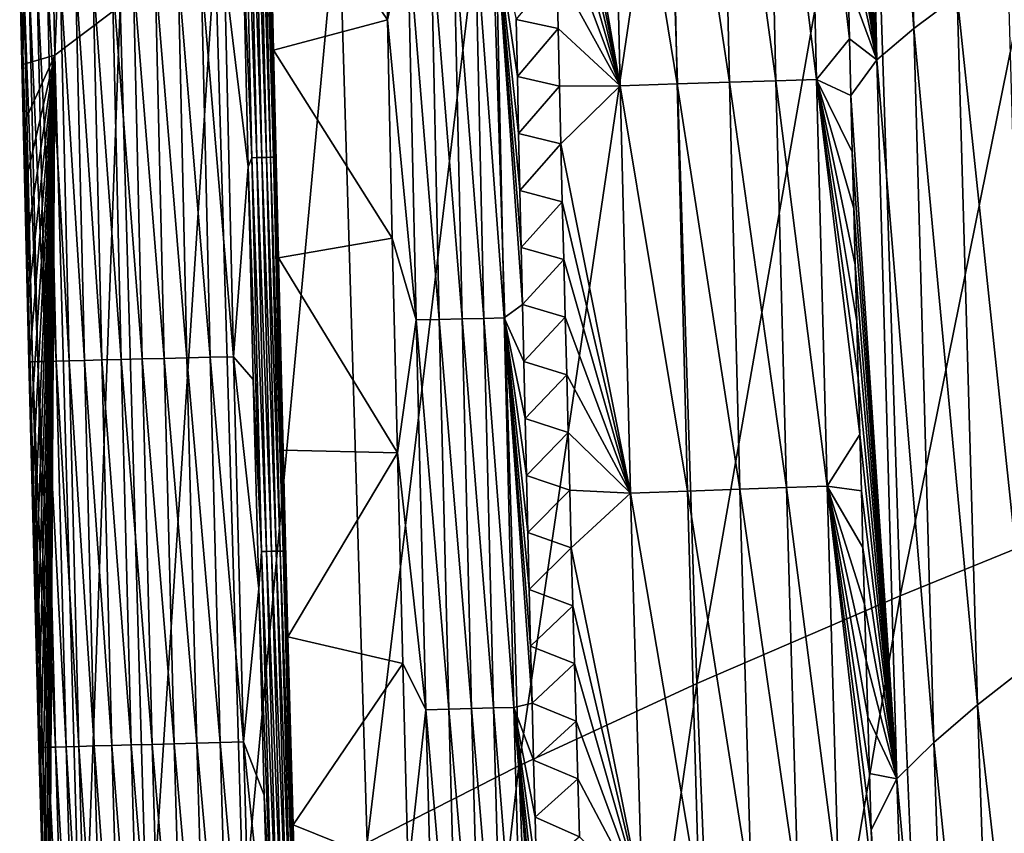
# Model space of a CAD drawing. Header units: millimetres. Extents: x -300 to 300, y -500 to 500.
# Tile 360 of 656: x -299 to -279, y -100 to -84. Entities that reach past the tile are written whole.
import ezdxf

# ---------------------------------------------------------------- set-up
doc = ezdxf.new("R2010")
doc.units = ezdxf.units.MM
doc.header["$LTSCALE"] = 81.481481
for name, color, linetype in [('20', 7, 'CONTINUOUS'), ('22', 7, 'CONTINUOUS'), ('24', 7, 'CONTINUOUS'), ('25', 7, 'CONTINUOUS'), ('28', 7, 'CONTINUOUS'), ('29', 7, 'CONTINUOUS'), ('31', 7, 'CONTINUOUS'), ('33', 7, 'CONTINUOUS')]:
    doc.layers.add(name, color=color, linetype=linetype)

msp = doc.modelspace()

# ---------------------------------------------------------------- linework, layer by layer
at = {"layer": '20', "color": 7, "linetype": 'CONTINUOUS'}
for points in [[(-298.33, -84.278, 9.578), (-297.456, -63.368, 14.19), (-298.74, -64.13, 9.566), (-298.33, -84.278, 9.578)], [(-297.036, -83.294, 14.208), (-297.456, -63.368, 14.19), (-298.33, -84.278, 9.578), (-297.036, -83.294, 14.208)], [(-298.965, -84.458, 5.5), (-298.74, -64.13, 9.566), (-298.992, -83.297, 5.499), (-298.965, -84.458, 5.5)], [(-298.33, -84.278, 9.578), (-298.74, -64.13, 9.566), (-298.965, -84.458, 5.5), (-298.33, -84.278, 9.578)], [(-281.563, -95.003, 34.304), (-277.623, -75.527, 37.676), (-282.148, -77.033, 34.253), (-281.563, -95.003, 34.304)], [(-277.037, -93.16, 37.73), (-277.623, -75.527, 37.676), (-281.563, -95.003, 34.304), (-277.037, -93.16, 37.73)], [(-285.6, -96.744, 30.689), (-282.148, -77.033, 34.253), (-286.183, -78.457, 30.642), (-285.6, -96.744, 30.689)], [(-281.563, -95.003, 34.304), (-282.148, -77.033, 34.253), (-285.6, -96.744, 30.689), (-281.563, -95.003, 34.304)], [(-289.13, -98.381, 26.879), (-286.183, -78.457, 30.642), (-289.709, -79.798, 26.837), (-289.13, -98.381, 26.879)], [(-285.6, -96.744, 30.689), (-286.183, -78.457, 30.642), (-289.13, -98.381, 26.879), (-285.6, -96.744, 30.689)], [(-292.134, -99.91, 22.869), (-289.709, -79.798, 26.837), (-292.706, -81.052, 22.833), (-292.134, -99.91, 22.869)], [(-289.13, -98.381, 26.879), (-289.709, -79.798, 26.837), (-292.134, -99.91, 22.869), (-289.13, -98.381, 26.879)], [(-294.591, -101.329, 18.655), (-292.706, -81.052, 22.833), (-295.154, -82.218, 18.625), (-294.591, -101.329, 18.655)], [(-292.134, -99.91, 22.869), (-292.706, -81.052, 22.833), (-294.591, -101.329, 18.655), (-292.134, -99.91, 22.869)], [(-296.484, -102.636, 14.231), (-295.154, -82.218, 18.625), (-297.036, -83.294, 14.208), (-296.484, -102.636, 14.231)], [(-294.591, -101.329, 18.655), (-295.154, -82.218, 18.625), (-296.484, -102.636, 14.231), (-294.591, -101.329, 18.655)], [(-297.793, -103.827, 9.593), (-297.036, -83.294, 14.208), (-298.33, -84.278, 9.578), (-297.793, -103.827, 9.593)], [(-296.484, -102.636, 14.231), (-297.036, -83.294, 14.208), (-297.793, -103.827, 9.593), (-296.484, -102.636, 14.231)], [(-298.939, -85.619, 5.502), (-298.33, -84.278, 9.578), (-298.965, -84.458, 5.5), (-298.939, -85.619, 5.502)], [(-298.911, -86.78, 5.504), (-298.33, -84.278, 9.578), (-298.939, -85.619, 5.502), (-298.911, -86.78, 5.504)], [(-298.884, -87.942, 5.505), (-298.33, -84.278, 9.578), (-298.911, -86.78, 5.504), (-298.884, -87.942, 5.505)], [(-298.855, -89.103, 5.507), (-298.33, -84.278, 9.578), (-298.884, -87.942, 5.505), (-298.855, -89.103, 5.507)], [(-298.827, -90.265, 5.509), (-298.33, -84.278, 9.578), (-298.855, -89.103, 5.507), (-298.827, -90.265, 5.509)], [(-298.798, -91.427, 5.511), (-298.33, -84.278, 9.578), (-298.827, -90.265, 5.509), (-298.798, -91.427, 5.511)], [(-298.768, -92.589, 5.512), (-298.33, -84.278, 9.578), (-298.798, -91.427, 5.511), (-298.768, -92.589, 5.512)], [(-298.738, -93.752, 5.514), (-298.33, -84.278, 9.578), (-298.768, -92.589, 5.512), (-298.738, -93.752, 5.514)], [(-298.707, -94.914, 5.516), (-298.33, -84.278, 9.578), (-298.738, -93.752, 5.514), (-298.707, -94.914, 5.516)], [(-298.676, -96.077, 5.518), (-298.33, -84.278, 9.578), (-298.707, -94.914, 5.516), (-298.676, -96.077, 5.518)], [(-298.644, -97.24, 5.52), (-298.33, -84.278, 9.578), (-298.676, -96.077, 5.518), (-298.644, -97.24, 5.52)], [(-298.612, -98.403, 5.522), (-298.33, -84.278, 9.578), (-298.644, -97.24, 5.52), (-298.612, -98.403, 5.522)], [(-298.579, -99.566, 5.524), (-298.33, -84.278, 9.578), (-298.612, -98.403, 5.522), (-298.579, -99.566, 5.524)], [(-298.546, -100.729, 5.526), (-298.33, -84.278, 9.578), (-298.579, -99.566, 5.524), (-298.546, -100.729, 5.526)], [(-298.513, -101.893, 5.528), (-298.33, -84.278, 9.578), (-298.546, -100.729, 5.526), (-298.513, -101.893, 5.528)], [(-298.478, -103.057, 5.53), (-298.33, -84.278, 9.578), (-298.513, -101.893, 5.528), (-298.478, -103.057, 5.53)], [(-298.443, -104.221, 5.532), (-298.33, -84.278, 9.578), (-298.478, -103.057, 5.53), (-298.443, -104.221, 5.532)], [(-297.793, -103.827, 9.593), (-298.33, -84.278, 9.578), (-298.443, -104.221, 5.532), (-297.793, -103.827, 9.593)], [(-280.837, -112.47, 34.366), (-277.037, -93.16, 37.73), (-281.563, -95.003, 34.304), (-280.837, -112.47, 34.366)], [(-276.312, -110.305, 37.795), (-277.037, -93.16, 37.73), (-280.837, -112.47, 34.366), (-276.312, -110.305, 37.795)], [(-284.876, -114.513, 30.746), (-281.563, -95.003, 34.304), (-285.6, -96.744, 30.689), (-284.876, -114.513, 30.746)], [(-280.837, -112.47, 34.366), (-281.563, -95.003, 34.304), (-284.876, -114.513, 30.746), (-280.837, -112.47, 34.366)], [(-288.412, -116.431, 26.93), (-285.6, -96.744, 30.689), (-289.13, -98.381, 26.879), (-288.412, -116.431, 26.93)], [(-284.876, -114.513, 30.746), (-285.6, -96.744, 30.689), (-288.412, -116.431, 26.93), (-284.876, -114.513, 30.746)], [(-291.423, -118.22, 22.914), (-289.13, -98.381, 26.879), (-292.134, -99.91, 22.869), (-291.423, -118.22, 22.914)], [(-288.412, -116.431, 26.93), (-289.13, -98.381, 26.879), (-291.423, -118.22, 22.914), (-288.412, -116.431, 26.93)]]:
    msp.add_3dface(points, dxfattribs=at)
at = {"layer": '22', "color": 7, "linetype": 'CONTINUOUS'}
for points in [[(-281.296, -83.744, 12.657), (-282.353, -69.77, 11.229), (-281.623, -69.25, 12.669), (-281.296, -83.744, 12.657)], [(-281.296, -83.744, 12.657), (-281.623, -69.25, 12.669), (-280.435, -83.097, 14.109), (-281.296, -83.744, 12.657)], [(-282.353, -69.77, 11.229), (-282.028, -84.365, 11.211), (-282.868, -70.48, 10.016), (-282.353, -69.77, 11.229)], [(-282.028, -84.365, 11.211), (-282.353, -69.77, 11.229), (-281.296, -83.744, 12.657), (-282.028, -84.365, 11.211)], [(-282.868, -70.48, 10.016), (-282.028, -84.365, 11.211), (-282.845, -71.603, 10.015), (-282.868, -70.48, 10.016)], [(-282.845, -71.603, 10.015), (-282.028, -84.365, 11.211), (-282.822, -72.726, 10.014), (-282.845, -71.603, 10.015)], [(-282.822, -72.726, 10.014), (-282.028, -84.365, 11.211), (-282.799, -73.849, 10.013), (-282.822, -72.726, 10.014)], [(-282.799, -73.849, 10.013), (-282.028, -84.365, 11.211), (-282.775, -74.972, 10.012), (-282.799, -73.849, 10.013)], [(-282.775, -74.972, 10.012), (-282.028, -84.365, 11.211), (-282.751, -76.094, 10.011), (-282.775, -74.972, 10.012)], [(-282.751, -76.094, 10.011), (-282.028, -84.365, 11.211), (-282.726, -77.217, 10.01), (-282.751, -76.094, 10.011)], [(-282.726, -77.217, 10.01), (-282.028, -84.365, 11.211), (-282.701, -78.34, 10.009), (-282.726, -77.217, 10.01)], [(-282.701, -78.34, 10.009), (-282.028, -84.365, 11.211), (-282.676, -79.462, 10.008), (-282.701, -78.34, 10.009)], [(-282.676, -79.462, 10.008), (-282.028, -84.365, 11.211), (-282.65, -80.585, 10.007), (-282.676, -79.462, 10.008)], [(-282.65, -80.585, 10.007), (-282.028, -84.365, 11.211), (-282.623, -81.707, 10.005), (-282.65, -80.585, 10.007)], [(-282.623, -81.707, 10.005), (-282.028, -84.365, 11.211), (-282.596, -82.829, 10.004), (-282.623, -81.707, 10.005)], [(-279.032, -96.39, 15.568), (-280.435, -83.097, 14.109), (-279.437, -82.424, 15.569), (-279.032, -96.39, 15.568)], [(-282.596, -82.829, 10.004), (-282.028, -84.365, 11.211), (-282.569, -83.951, 10.003), (-282.596, -82.829, 10.004)], [(-280.033, -97.168, 14.101), (-281.296, -83.744, 12.657), (-280.435, -83.097, 14.109), (-280.033, -97.168, 14.101)], [(-280.033, -97.168, 14.101), (-280.435, -83.097, 14.109), (-279.032, -96.39, 15.568), (-280.033, -97.168, 14.101)], [(-280.897, -97.917, 12.642), (-282.028, -84.365, 11.211), (-281.296, -83.744, 12.657), (-280.897, -97.917, 12.642)], [(-280.897, -97.917, 12.642), (-281.296, -83.744, 12.657), (-280.033, -97.168, 14.101), (-280.897, -97.917, 12.642)], [(-282.569, -83.951, 10.003), (-282.028, -84.365, 11.211), (-282.541, -85.073, 10.002), (-282.569, -83.951, 10.003)], [(-282.028, -84.365, 11.211), (-281.633, -98.635, 11.188), (-282.541, -85.073, 10.002), (-282.028, -84.365, 11.211)], [(-281.633, -98.635, 11.188), (-282.028, -84.365, 11.211), (-280.897, -97.917, 12.642), (-281.633, -98.635, 11.188)], [(-282.541, -85.073, 10.002), (-281.633, -98.635, 11.188), (-282.513, -86.195, 10), (-282.541, -85.073, 10.002)], [(-282.513, -86.195, 10), (-281.633, -98.635, 11.188), (-282.484, -87.317, 9.999), (-282.513, -86.195, 10)], [(-282.484, -87.317, 9.999), (-281.633, -98.635, 11.188), (-282.455, -88.439, 9.998), (-282.484, -87.317, 9.999)], [(-282.455, -88.439, 9.998), (-281.633, -98.635, 11.188), (-282.425, -89.561, 9.996), (-282.455, -88.439, 9.998)], [(-282.425, -89.561, 9.996), (-281.633, -98.635, 11.188), (-282.395, -90.682, 9.995), (-282.425, -89.561, 9.996)], [(-282.395, -90.682, 9.995), (-281.633, -98.635, 11.188), (-282.365, -91.804, 9.994), (-282.395, -90.682, 9.995)], [(-282.365, -91.804, 9.994), (-281.633, -98.635, 11.188), (-282.334, -92.925, 9.992), (-282.365, -91.804, 9.994)], [(-282.334, -92.925, 9.992), (-281.633, -98.635, 11.188), (-282.302, -94.047, 9.991), (-282.334, -92.925, 9.992)], [(-282.302, -94.047, 9.991), (-281.633, -98.635, 11.188), (-282.27, -95.168, 9.989), (-282.302, -94.047, 9.991)], [(-282.27, -95.168, 9.989), (-281.633, -98.635, 11.188), (-282.237, -96.289, 9.988), (-282.27, -95.168, 9.989)], [(-282.237, -96.289, 9.988), (-281.633, -98.635, 11.188), (-282.204, -97.41, 9.987), (-282.237, -96.289, 9.988)], [(-278.554, -110.047, 15.567), (-280.033, -97.168, 14.101), (-279.032, -96.39, 15.568), (-278.554, -110.047, 15.567)], [(-279.559, -110.927, 14.092), (-280.897, -97.917, 12.642), (-280.033, -97.168, 14.101), (-279.559, -110.927, 14.092)], [(-279.559, -110.927, 14.092), (-280.033, -97.168, 14.101), (-278.554, -110.047, 15.567), (-279.559, -110.927, 14.092)], [(-282.204, -97.41, 9.987), (-281.633, -98.635, 11.188), (-282.171, -98.531, 9.985), (-282.204, -97.41, 9.987)], [(-280.426, -111.773, 12.625), (-281.633, -98.635, 11.188), (-280.897, -97.917, 12.642), (-280.426, -111.773, 12.625)], [(-280.426, -111.773, 12.625), (-280.897, -97.917, 12.642), (-279.559, -110.927, 14.092), (-280.426, -111.773, 12.625)], [(-282.171, -98.531, 9.985), (-281.633, -98.635, 11.188), (-282.137, -99.652, 9.984), (-282.171, -98.531, 9.985)], [(-281.633, -98.635, 11.188), (-281.165, -112.583, 11.163), (-282.137, -99.652, 9.984), (-281.633, -98.635, 11.188)], [(-281.165, -112.583, 11.163), (-281.633, -98.635, 11.188), (-280.426, -111.773, 12.625), (-281.165, -112.583, 11.163)], [(-282.137, -99.652, 9.984), (-281.165, -112.583, 11.163), (-282.102, -100.773, 9.982), (-282.137, -99.652, 9.984)]]:
    msp.add_3dface(points, dxfattribs=at)
at = {"layer": '24', "color": 7, "linetype": 'CONTINUOUS'}
for points in [[(-288.376, -82.603, 2.107), (-288.349, -83.748, 2.108), (-289.182, -83.567, 1.421), (-288.376, -82.603, 2.107)], [(-289.182, -83.567, 1.421), (-288.349, -83.748, 2.108), (-289.158, -84.698, 1.421), (-289.182, -83.567, 1.421)], [(-288.349, -83.748, 2.108), (-288.322, -84.893, 2.11), (-289.158, -84.698, 1.421), (-288.349, -83.748, 2.108)], [(-289.158, -84.698, 1.421), (-288.322, -84.893, 2.11), (-289.133, -85.83, 1.42), (-289.158, -84.698, 1.421)], [(-288.322, -84.893, 2.11), (-288.295, -86.038, 2.111), (-289.133, -85.83, 1.42), (-288.322, -84.893, 2.11)], [(-289.133, -85.83, 1.42), (-288.295, -86.038, 2.111), (-289.109, -86.961, 1.42), (-289.133, -85.83, 1.42)], [(-288.295, -86.038, 2.111), (-288.267, -87.183, 2.113), (-289.109, -86.961, 1.42), (-288.295, -86.038, 2.111)], [(-289.109, -86.961, 1.42), (-288.267, -87.183, 2.113), (-289.083, -88.092, 1.419), (-289.109, -86.961, 1.42)], [(-288.267, -87.183, 2.113), (-288.238, -88.328, 2.114), (-289.083, -88.092, 1.419), (-288.267, -87.183, 2.113)], [(-289.083, -88.092, 1.419), (-288.238, -88.328, 2.114), (-289.057, -89.223, 1.418), (-289.083, -88.092, 1.419)], [(-288.238, -88.328, 2.114), (-288.209, -89.473, 2.115), (-289.057, -89.223, 1.418), (-288.238, -88.328, 2.114)], [(-289.057, -89.223, 1.418), (-288.209, -89.473, 2.115), (-289.031, -90.354, 1.418), (-289.057, -89.223, 1.418)], [(-288.209, -89.473, 2.115), (-288.179, -90.619, 2.117), (-289.031, -90.354, 1.418), (-288.209, -89.473, 2.115)], [(-289.031, -90.354, 1.418), (-288.179, -90.619, 2.117), (-289.005, -91.485, 1.417), (-289.031, -90.354, 1.418)], [(-288.179, -90.619, 2.117), (-288.149, -91.764, 2.118), (-289.005, -91.485, 1.417), (-288.179, -90.619, 2.117)], [(-289.005, -91.485, 1.417), (-288.149, -91.764, 2.118), (-288.978, -92.616, 1.417), (-289.005, -91.485, 1.417)], [(-288.149, -91.764, 2.118), (-288.119, -92.91, 2.12), (-288.978, -92.616, 1.417), (-288.149, -91.764, 2.118)], [(-288.978, -92.616, 1.417), (-288.119, -92.91, 2.12), (-288.95, -93.747, 1.416), (-288.978, -92.616, 1.417)], [(-288.119, -92.91, 2.12), (-288.088, -94.055, 2.122), (-288.95, -93.747, 1.416), (-288.119, -92.91, 2.12)], [(-288.95, -93.747, 1.416), (-288.088, -94.055, 2.122), (-288.922, -94.877, 1.416), (-288.95, -93.747, 1.416)], [(-288.088, -94.055, 2.122), (-288.057, -95.201, 2.123), (-288.922, -94.877, 1.416), (-288.088, -94.055, 2.122)], [(-288.922, -94.877, 1.416), (-288.057, -95.201, 2.123), (-288.894, -96.008, 1.415), (-288.922, -94.877, 1.416)], [(-288.057, -95.201, 2.123), (-288.025, -96.347, 2.125), (-288.894, -96.008, 1.415), (-288.057, -95.201, 2.123)], [(-288.894, -96.008, 1.415), (-288.025, -96.347, 2.125), (-288.865, -97.139, 1.414), (-288.894, -96.008, 1.415)], [(-288.025, -96.347, 2.125), (-287.992, -97.493, 2.126), (-288.865, -97.139, 1.414), (-288.025, -96.347, 2.125)], [(-288.865, -97.139, 1.414), (-287.992, -97.493, 2.126), (-288.836, -98.269, 1.414), (-288.865, -97.139, 1.414)], [(-287.992, -97.493, 2.126), (-287.959, -98.639, 2.128), (-288.836, -98.269, 1.414), (-287.992, -97.493, 2.126)], [(-288.836, -98.269, 1.414), (-287.959, -98.639, 2.128), (-288.806, -99.4, 1.413), (-288.836, -98.269, 1.414)], [(-287.959, -98.639, 2.128), (-287.925, -99.786, 2.13), (-288.806, -99.4, 1.413), (-287.959, -98.639, 2.128)], [(-288.806, -99.4, 1.413), (-287.925, -99.786, 2.13), (-288.776, -100.53, 1.412), (-288.806, -99.4, 1.413)]]:
    msp.add_3dface(points, dxfattribs=at)
at = {"layer": '25', "color": 7, "linetype": 'CONTINUOUS'}
for points in [[(-285.136, -76.733, 5.689), (-284.952, -84.814, 5.689), (-286.169, -76.761, 4.39), (-285.136, -76.733, 5.689)], [(-284.214, -76.707, 7.069), (-284.029, -84.784, 7.067), (-285.136, -76.733, 5.689), (-284.214, -76.707, 7.069)], [(-285.136, -76.733, 5.689), (-284.029, -84.784, 7.067), (-284.952, -84.814, 5.689), (-285.136, -76.733, 5.689)], [(-283.412, -76.683, 8.516), (-283.225, -84.757, 8.511), (-284.214, -76.707, 7.069), (-283.412, -76.683, 8.516)], [(-284.214, -76.707, 7.069), (-283.225, -84.757, 8.511), (-284.029, -84.784, 7.067), (-284.214, -76.707, 7.069)], [(-282.596, -82.829, 10.004), (-282.569, -83.951, 10.003), (-283.412, -76.683, 8.516), (-282.596, -82.829, 10.004)], [(-283.412, -76.683, 8.516), (-282.569, -83.951, 10.003), (-283.225, -84.757, 8.511), (-283.412, -76.683, 8.516)], [(-288.503, -76.882, 2.1), (-287.302, -76.792, 3.185), (-287.12, -84.881, 3.191), (-288.503, -76.882, 2.1)], [(-288.478, -78.026, 2.102), (-288.503, -76.882, 2.1), (-287.12, -84.881, 3.191), (-288.478, -78.026, 2.102)], [(-286.169, -76.761, 4.39), (-285.986, -84.846, 4.393), (-287.302, -76.792, 3.185), (-286.169, -76.761, 4.39)], [(-287.302, -76.792, 3.185), (-285.986, -84.846, 4.393), (-287.12, -84.881, 3.191), (-287.302, -76.792, 3.185)], [(-286.169, -76.761, 4.39), (-284.952, -84.814, 5.689), (-285.986, -84.846, 4.393), (-286.169, -76.761, 4.39)], [(-288.453, -79.17, 2.103), (-288.478, -78.026, 2.102), (-287.12, -84.881, 3.191), (-288.453, -79.17, 2.103)], [(-288.428, -80.314, 2.104), (-288.453, -79.17, 2.103), (-287.12, -84.881, 3.191), (-288.428, -80.314, 2.104)], [(-288.402, -81.459, 2.106), (-288.428, -80.314, 2.104), (-287.12, -84.881, 3.191), (-288.402, -81.459, 2.106)], [(-288.376, -82.603, 2.107), (-288.402, -81.459, 2.106), (-287.12, -84.881, 3.191), (-288.376, -82.603, 2.107)], [(-288.349, -83.748, 2.108), (-288.376, -82.603, 2.107), (-287.12, -84.881, 3.191), (-288.349, -83.748, 2.108)], [(-288.322, -84.893, 2.11), (-288.349, -83.748, 2.108), (-287.12, -84.881, 3.191), (-288.322, -84.893, 2.11)], [(-282.569, -83.951, 10.003), (-282.541, -85.073, 10.002), (-283.225, -84.757, 8.511), (-282.569, -83.951, 10.003)], [(-283.225, -84.757, 8.511), (-283.015, -92.828, 8.505), (-284.029, -84.784, 7.067), (-283.225, -84.757, 8.511)], [(-282.541, -85.073, 10.002), (-282.513, -86.195, 10), (-283.225, -84.757, 8.511), (-282.541, -85.073, 10.002)], [(-282.513, -86.195, 10), (-282.484, -87.317, 9.999), (-283.225, -84.757, 8.511), (-282.513, -86.195, 10)], [(-282.484, -87.317, 9.999), (-282.455, -88.439, 9.998), (-283.225, -84.757, 8.511), (-282.484, -87.317, 9.999)], [(-282.455, -88.439, 9.998), (-282.425, -89.561, 9.996), (-283.225, -84.757, 8.511), (-282.455, -88.439, 9.998)], [(-282.425, -89.561, 9.996), (-282.395, -90.682, 9.995), (-283.225, -84.757, 8.511), (-282.425, -89.561, 9.996)], [(-282.395, -90.682, 9.995), (-282.365, -91.804, 9.994), (-283.225, -84.757, 8.511), (-282.395, -90.682, 9.995)], [(-283.225, -84.757, 8.511), (-282.365, -91.804, 9.994), (-283.015, -92.828, 8.505), (-283.225, -84.757, 8.511)], [(-288.295, -86.038, 2.111), (-288.322, -84.893, 2.11), (-287.12, -84.881, 3.191), (-288.295, -86.038, 2.111)], [(-288.295, -86.038, 2.111), (-287.12, -84.881, 3.191), (-286.914, -92.967, 3.199), (-288.295, -86.038, 2.111)], [(-285.986, -84.846, 4.393), (-285.78, -92.928, 4.397), (-287.12, -84.881, 3.191), (-285.986, -84.846, 4.393)], [(-287.12, -84.881, 3.191), (-285.78, -92.928, 4.397), (-286.914, -92.967, 3.199), (-287.12, -84.881, 3.191)], [(-284.952, -84.814, 5.689), (-284.745, -92.892, 5.69), (-285.986, -84.846, 4.393), (-284.952, -84.814, 5.689)], [(-285.986, -84.846, 4.393), (-284.745, -92.892, 5.69), (-285.78, -92.928, 4.397), (-285.986, -84.846, 4.393)], [(-284.029, -84.784, 7.067), (-283.82, -92.859, 7.064), (-284.952, -84.814, 5.689), (-284.029, -84.784, 7.067)], [(-284.952, -84.814, 5.689), (-283.82, -92.859, 7.064), (-284.745, -92.892, 5.69), (-284.952, -84.814, 5.689)], [(-284.029, -84.784, 7.067), (-283.015, -92.828, 8.505), (-283.82, -92.859, 7.064), (-284.029, -84.784, 7.067)], [(-288.267, -87.183, 2.113), (-288.295, -86.038, 2.111), (-286.914, -92.967, 3.199), (-288.267, -87.183, 2.113)], [(-288.238, -88.328, 2.114), (-288.267, -87.183, 2.113), (-286.914, -92.967, 3.199), (-288.238, -88.328, 2.114)], [(-288.209, -89.473, 2.115), (-288.238, -88.328, 2.114), (-286.914, -92.967, 3.199), (-288.209, -89.473, 2.115)], [(-288.179, -90.619, 2.117), (-288.209, -89.473, 2.115), (-286.914, -92.967, 3.199), (-288.179, -90.619, 2.117)], [(-288.149, -91.764, 2.118), (-288.179, -90.619, 2.117), (-286.914, -92.967, 3.199), (-288.149, -91.764, 2.118)], [(-288.119, -92.91, 2.12), (-288.149, -91.764, 2.118), (-286.914, -92.967, 3.199), (-288.119, -92.91, 2.12)], [(-282.365, -91.804, 9.994), (-282.334, -92.925, 9.992), (-283.015, -92.828, 8.505), (-282.365, -91.804, 9.994)], [(-288.088, -94.055, 2.122), (-288.119, -92.91, 2.12), (-286.914, -92.967, 3.199), (-288.088, -94.055, 2.122)], [(-288.088, -94.055, 2.122), (-286.914, -92.967, 3.199), (-286.684, -101.051, 3.207), (-288.088, -94.055, 2.122)], [(-285.78, -92.928, 4.397), (-285.549, -101.007, 4.402), (-286.914, -92.967, 3.199), (-285.78, -92.928, 4.397)], [(-286.914, -92.967, 3.199), (-285.549, -101.007, 4.402), (-286.684, -101.051, 3.207), (-286.914, -92.967, 3.199)], [(-284.745, -92.892, 5.69), (-284.513, -100.967, 5.69), (-285.78, -92.928, 4.397), (-284.745, -92.892, 5.69)], [(-285.78, -92.928, 4.397), (-284.513, -100.967, 5.69), (-285.549, -101.007, 4.402), (-285.78, -92.928, 4.397)], [(-283.82, -92.859, 7.064), (-283.587, -100.93, 7.061), (-284.745, -92.892, 5.69), (-283.82, -92.859, 7.064)], [(-284.745, -92.892, 5.69), (-283.587, -100.93, 7.061), (-284.513, -100.967, 5.69), (-284.745, -92.892, 5.69)], [(-283.015, -92.828, 8.505), (-282.78, -100.896, 8.498), (-283.82, -92.859, 7.064), (-283.015, -92.828, 8.505)], [(-283.82, -92.859, 7.064), (-282.78, -100.896, 8.498), (-283.587, -100.93, 7.061), (-283.82, -92.859, 7.064)], [(-282.334, -92.925, 9.992), (-282.302, -94.047, 9.991), (-283.015, -92.828, 8.505), (-282.334, -92.925, 9.992)], [(-282.302, -94.047, 9.991), (-282.27, -95.168, 9.989), (-283.015, -92.828, 8.505), (-282.302, -94.047, 9.991)], [(-282.27, -95.168, 9.989), (-282.237, -96.289, 9.988), (-283.015, -92.828, 8.505), (-282.27, -95.168, 9.989)], [(-282.237, -96.289, 9.988), (-282.204, -97.41, 9.987), (-283.015, -92.828, 8.505), (-282.237, -96.289, 9.988)], [(-282.204, -97.41, 9.987), (-282.171, -98.531, 9.985), (-283.015, -92.828, 8.505), (-282.204, -97.41, 9.987)], [(-282.171, -98.531, 9.985), (-282.137, -99.652, 9.984), (-283.015, -92.828, 8.505), (-282.171, -98.531, 9.985)], [(-282.137, -99.652, 9.984), (-282.102, -100.773, 9.982), (-283.015, -92.828, 8.505), (-282.137, -99.652, 9.984)], [(-283.015, -92.828, 8.505), (-282.102, -100.773, 9.982), (-282.78, -100.896, 8.498), (-283.015, -92.828, 8.505)], [(-288.057, -95.201, 2.123), (-288.088, -94.055, 2.122), (-286.684, -101.051, 3.207), (-288.057, -95.201, 2.123)], [(-288.025, -96.347, 2.125), (-288.057, -95.201, 2.123), (-286.684, -101.051, 3.207), (-288.025, -96.347, 2.125)], [(-287.992, -97.493, 2.126), (-288.025, -96.347, 2.125), (-286.684, -101.051, 3.207), (-287.992, -97.493, 2.126)], [(-287.959, -98.639, 2.128), (-287.992, -97.493, 2.126), (-286.684, -101.051, 3.207), (-287.959, -98.639, 2.128)], [(-287.925, -99.786, 2.13), (-287.959, -98.639, 2.128), (-286.684, -101.051, 3.207), (-287.925, -99.786, 2.13)]]:
    msp.add_3dface(points, dxfattribs=at)
at = {"layer": '28', "color": 7, "linetype": 'CONTINUOUS'}
for points in [[(-294.497, -86.493, 0.031), (-294.967, -82.616, 0.088), (-294.595, -82.197, 0.031), (-294.497, -86.493, 0.031)], [(-294.967, -82.616, 0.088), (-294.789, -90.26, 0.089), (-295.428, -82.626, 0.199), (-294.967, -82.616, 0.088)], [(-294.789, -90.26, 0.089), (-294.967, -82.616, 0.088), (-294.497, -86.493, 0.031), (-294.789, -90.26, 0.089)], [(-298.992, -83.297, 5.499), (-299.03, -82.706, 5.059), (-298.85, -90.361, 5.07), (-298.992, -83.297, 5.499)], [(-299.014, -82.706, 4.601), (-298.835, -90.36, 4.611), (-299.03, -82.706, 5.059), (-299.014, -82.706, 4.601)], [(-299.03, -82.706, 5.059), (-298.835, -90.36, 4.611), (-298.85, -90.361, 5.07), (-299.03, -82.706, 5.059)], [(-298.954, -82.704, 4.133), (-298.776, -90.359, 4.142), (-299.014, -82.706, 4.601), (-298.954, -82.704, 4.133)], [(-299.014, -82.706, 4.601), (-298.776, -90.359, 4.142), (-298.835, -90.36, 4.611), (-299.014, -82.706, 4.601)], [(-298.847, -82.702, 3.659), (-298.669, -90.356, 3.667), (-298.954, -82.704, 4.133), (-298.847, -82.702, 3.659)], [(-298.954, -82.704, 4.133), (-298.669, -90.356, 3.667), (-298.776, -90.359, 4.142), (-298.954, -82.704, 4.133)], [(-298.69, -82.699, 3.187), (-298.513, -90.352, 3.195), (-298.847, -82.702, 3.659), (-298.69, -82.699, 3.187)], [(-298.847, -82.702, 3.659), (-298.513, -90.352, 3.195), (-298.669, -90.356, 3.667), (-298.847, -82.702, 3.659)], [(-298.482, -82.694, 2.725), (-298.306, -90.347, 2.732), (-298.69, -82.699, 3.187), (-298.482, -82.694, 2.725)], [(-298.69, -82.699, 3.187), (-298.306, -90.347, 2.732), (-298.513, -90.352, 3.195), (-298.69, -82.699, 3.187)], [(-298.226, -82.688, 2.28), (-298.05, -90.341, 2.286), (-298.482, -82.694, 2.725), (-298.226, -82.688, 2.28)], [(-298.482, -82.694, 2.725), (-298.05, -90.341, 2.286), (-298.306, -90.347, 2.732), (-298.482, -82.694, 2.725)], [(-297.922, -82.682, 1.861), (-297.746, -90.333, 1.866), (-298.226, -82.688, 2.28), (-297.922, -82.682, 1.861)], [(-298.226, -82.688, 2.28), (-297.746, -90.333, 1.866), (-298.05, -90.341, 2.286), (-298.226, -82.688, 2.28)], [(-297.576, -82.674, 1.475), (-297.4, -90.325, 1.478), (-297.922, -82.682, 1.861), (-297.576, -82.674, 1.475)], [(-297.922, -82.682, 1.861), (-297.4, -90.325, 1.478), (-297.746, -90.333, 1.866), (-297.922, -82.682, 1.861)], [(-297.192, -82.665, 1.127), (-297.016, -90.315, 1.129), (-297.576, -82.674, 1.475), (-297.192, -82.665, 1.127)], [(-297.576, -82.674, 1.475), (-297.016, -90.315, 1.129), (-297.4, -90.325, 1.478), (-297.576, -82.674, 1.475)], [(-296.778, -82.656, 0.823), (-296.602, -90.305, 0.825), (-297.192, -82.665, 1.127), (-296.778, -82.656, 0.823)], [(-297.192, -82.665, 1.127), (-296.602, -90.305, 0.825), (-297.016, -90.315, 1.129), (-297.192, -82.665, 1.127)], [(-296.341, -82.647, 0.566), (-296.164, -90.294, 0.567), (-296.778, -82.656, 0.823), (-296.341, -82.647, 0.566)], [(-296.778, -82.656, 0.823), (-296.164, -90.294, 0.567), (-296.602, -90.305, 0.825), (-296.778, -82.656, 0.823)], [(-295.888, -82.637, 0.358), (-295.711, -90.283, 0.359), (-296.341, -82.647, 0.566), (-295.888, -82.637, 0.358)], [(-296.341, -82.647, 0.566), (-295.711, -90.283, 0.359), (-296.164, -90.294, 0.567), (-296.341, -82.647, 0.566)], [(-295.428, -82.626, 0.199), (-295.25, -90.271, 0.2), (-295.888, -82.637, 0.358), (-295.428, -82.626, 0.199)], [(-295.888, -82.637, 0.358), (-295.25, -90.271, 0.2), (-295.711, -90.283, 0.359), (-295.888, -82.637, 0.358)], [(-295.428, -82.626, 0.199), (-294.789, -90.26, 0.089), (-295.25, -90.271, 0.2), (-295.428, -82.626, 0.199)], [(-298.965, -84.458, 5.5), (-298.992, -83.297, 5.499), (-298.85, -90.361, 5.07), (-298.965, -84.458, 5.5)], [(-298.939, -85.619, 5.502), (-298.965, -84.458, 5.5), (-298.85, -90.361, 5.07), (-298.939, -85.619, 5.502)], [(-298.911, -86.78, 5.504), (-298.939, -85.619, 5.502), (-298.85, -90.361, 5.07), (-298.911, -86.78, 5.504)], [(-294.395, -90.71, 0.031), (-294.789, -90.26, 0.089), (-294.497, -86.493, 0.031), (-294.395, -90.71, 0.031)], [(-298.884, -87.942, 5.505), (-298.911, -86.78, 5.504), (-298.85, -90.361, 5.07), (-298.884, -87.942, 5.505)], [(-298.855, -89.103, 5.507), (-298.884, -87.942, 5.505), (-298.85, -90.361, 5.07), (-298.855, -89.103, 5.507)], [(-298.827, -90.265, 5.509), (-298.855, -89.103, 5.507), (-298.85, -90.361, 5.07), (-298.827, -90.265, 5.509)], [(-298.798, -91.427, 5.511), (-298.827, -90.265, 5.509), (-298.85, -90.361, 5.07), (-298.798, -91.427, 5.511)], [(-298.835, -90.36, 4.611), (-298.636, -98.016, 4.622), (-298.85, -90.361, 5.07), (-298.835, -90.36, 4.611)], [(-298.798, -91.427, 5.511), (-298.85, -90.361, 5.07), (-298.649, -98.016, 5.081), (-298.798, -91.427, 5.511)], [(-298.85, -90.361, 5.07), (-298.636, -98.016, 4.622), (-298.649, -98.016, 5.081), (-298.85, -90.361, 5.07)], [(-298.776, -90.359, 4.142), (-298.578, -98.014, 4.152), (-298.835, -90.36, 4.611), (-298.776, -90.359, 4.142)], [(-298.835, -90.36, 4.611), (-298.578, -98.014, 4.152), (-298.636, -98.016, 4.622), (-298.835, -90.36, 4.611)], [(-298.669, -90.356, 3.667), (-298.472, -98.011, 3.677), (-298.776, -90.359, 4.142), (-298.669, -90.356, 3.667)], [(-298.776, -90.359, 4.142), (-298.472, -98.011, 3.677), (-298.578, -98.014, 4.152), (-298.776, -90.359, 4.142)], [(-298.513, -90.352, 3.195), (-298.316, -98.007, 3.203), (-298.669, -90.356, 3.667), (-298.513, -90.352, 3.195)], [(-298.669, -90.356, 3.667), (-298.316, -98.007, 3.203), (-298.472, -98.011, 3.677), (-298.669, -90.356, 3.667)], [(-298.306, -90.347, 2.732), (-298.11, -98.001, 2.739), (-298.513, -90.352, 3.195), (-298.306, -90.347, 2.732)], [(-298.513, -90.352, 3.195), (-298.11, -98.001, 2.739), (-298.316, -98.007, 3.203), (-298.513, -90.352, 3.195)], [(-298.05, -90.341, 2.286), (-297.854, -97.994, 2.292), (-298.306, -90.347, 2.732), (-298.05, -90.341, 2.286)], [(-298.306, -90.347, 2.732), (-297.854, -97.994, 2.292), (-298.11, -98.001, 2.739), (-298.306, -90.347, 2.732)], [(-297.746, -90.333, 1.866), (-297.55, -97.986, 1.871), (-298.05, -90.341, 2.286), (-297.746, -90.333, 1.866)], [(-298.05, -90.341, 2.286), (-297.55, -97.986, 1.871), (-297.854, -97.994, 2.292), (-298.05, -90.341, 2.286)], [(-297.4, -90.325, 1.478), (-297.204, -97.976, 1.482), (-297.746, -90.333, 1.866), (-297.4, -90.325, 1.478)], [(-297.746, -90.333, 1.866), (-297.204, -97.976, 1.482), (-297.55, -97.986, 1.871), (-297.746, -90.333, 1.866)], [(-297.016, -90.315, 1.129), (-296.82, -97.965, 1.133), (-297.4, -90.325, 1.478), (-297.016, -90.315, 1.129)], [(-297.4, -90.325, 1.478), (-296.82, -97.965, 1.133), (-297.204, -97.976, 1.482), (-297.4, -90.325, 1.478)], [(-296.602, -90.305, 0.825), (-296.405, -97.954, 0.827), (-297.016, -90.315, 1.129), (-296.602, -90.305, 0.825)], [(-297.016, -90.315, 1.129), (-296.405, -97.954, 0.827), (-296.82, -97.965, 1.133), (-297.016, -90.315, 1.129)], [(-296.164, -90.294, 0.567), (-295.967, -97.942, 0.569), (-296.602, -90.305, 0.825), (-296.164, -90.294, 0.567)], [(-296.602, -90.305, 0.825), (-295.967, -97.942, 0.569), (-296.405, -97.954, 0.827), (-296.602, -90.305, 0.825)], [(-295.711, -90.283, 0.359), (-295.513, -97.929, 0.36), (-296.164, -90.294, 0.567), (-295.711, -90.283, 0.359)], [(-296.164, -90.294, 0.567), (-295.513, -97.929, 0.36), (-295.967, -97.942, 0.569), (-296.164, -90.294, 0.567)], [(-295.25, -90.271, 0.2), (-295.052, -97.916, 0.2), (-295.711, -90.283, 0.359), (-295.25, -90.271, 0.2)], [(-295.711, -90.283, 0.359), (-295.052, -97.916, 0.2), (-295.513, -97.929, 0.36), (-295.711, -90.283, 0.359)], [(-294.789, -90.26, 0.089), (-294.59, -97.904, 0.089), (-295.25, -90.271, 0.2), (-294.789, -90.26, 0.089)], [(-295.25, -90.271, 0.2), (-294.59, -97.904, 0.089), (-295.052, -97.916, 0.2), (-295.25, -90.271, 0.2)], [(-294.59, -97.904, 0.089), (-294.789, -90.26, 0.089), (-294.288, -94.865, 0.031), (-294.59, -97.904, 0.089)], [(-294.288, -94.865, 0.031), (-294.789, -90.26, 0.089), (-294.395, -90.71, 0.031), (-294.288, -94.865, 0.031)], [(-298.768, -92.589, 5.512), (-298.798, -91.427, 5.511), (-298.649, -98.016, 5.081), (-298.768, -92.589, 5.512)], [(-298.738, -93.752, 5.514), (-298.768, -92.589, 5.512), (-298.649, -98.016, 5.081), (-298.738, -93.752, 5.514)], [(-298.707, -94.914, 5.516), (-298.738, -93.752, 5.514), (-298.649, -98.016, 5.081), (-298.707, -94.914, 5.516)], [(-298.676, -96.077, 5.518), (-298.707, -94.914, 5.516), (-298.649, -98.016, 5.081), (-298.676, -96.077, 5.518)], [(-294.177, -98.964, 0.031), (-294.59, -97.904, 0.089), (-294.288, -94.865, 0.031), (-294.177, -98.964, 0.031)], [(-298.644, -97.24, 5.52), (-298.676, -96.077, 5.518), (-298.649, -98.016, 5.081), (-298.644, -97.24, 5.52)], [(-298.612, -98.403, 5.522), (-298.644, -97.24, 5.52), (-298.649, -98.016, 5.081), (-298.612, -98.403, 5.522)], [(-298.612, -98.403, 5.522), (-298.649, -98.016, 5.081), (-298.427, -105.671, 5.094), (-298.612, -98.403, 5.522)], [(-298.636, -98.016, 4.622), (-298.415, -105.671, 4.634), (-298.649, -98.016, 5.081), (-298.636, -98.016, 4.622)], [(-298.649, -98.016, 5.081), (-298.415, -105.671, 4.634), (-298.427, -105.671, 5.094), (-298.649, -98.016, 5.081)], [(-298.578, -98.014, 4.152), (-298.357, -105.669, 4.163), (-298.636, -98.016, 4.622), (-298.578, -98.014, 4.152)], [(-298.636, -98.016, 4.622), (-298.357, -105.669, 4.163), (-298.415, -105.671, 4.634), (-298.636, -98.016, 4.622)], [(-298.472, -98.011, 3.677), (-298.252, -105.666, 3.687), (-298.578, -98.014, 4.152), (-298.472, -98.011, 3.677)], [(-298.578, -98.014, 4.152), (-298.252, -105.666, 3.687), (-298.357, -105.669, 4.163), (-298.578, -98.014, 4.152)], [(-298.316, -98.007, 3.203), (-298.097, -105.661, 3.212), (-298.472, -98.011, 3.677), (-298.316, -98.007, 3.203)], [(-298.472, -98.011, 3.677), (-298.097, -105.661, 3.212), (-298.252, -105.666, 3.687), (-298.472, -98.011, 3.677)], [(-298.11, -98.001, 2.739), (-297.892, -105.655, 2.747), (-298.316, -98.007, 3.203), (-298.11, -98.001, 2.739)], [(-298.316, -98.007, 3.203), (-297.892, -105.655, 2.747), (-298.097, -105.661, 3.212), (-298.316, -98.007, 3.203)], [(-297.854, -97.994, 2.292), (-297.636, -105.647, 2.299), (-298.11, -98.001, 2.739), (-297.854, -97.994, 2.292)], [(-298.11, -98.001, 2.739), (-297.636, -105.647, 2.299), (-297.892, -105.655, 2.747), (-298.11, -98.001, 2.739)], [(-297.55, -97.986, 1.871), (-297.333, -105.638, 1.876), (-297.854, -97.994, 2.292), (-297.55, -97.986, 1.871)], [(-297.854, -97.994, 2.292), (-297.333, -105.638, 1.876), (-297.636, -105.647, 2.299), (-297.854, -97.994, 2.292)], [(-297.204, -97.976, 1.482), (-296.986, -105.628, 1.487), (-297.55, -97.986, 1.871), (-297.204, -97.976, 1.482)], [(-297.55, -97.986, 1.871), (-296.986, -105.628, 1.487), (-297.333, -105.638, 1.876), (-297.55, -97.986, 1.871)], [(-296.82, -97.965, 1.133), (-296.602, -105.616, 1.136), (-297.204, -97.976, 1.482), (-296.82, -97.965, 1.133)], [(-297.204, -97.976, 1.482), (-296.602, -105.616, 1.136), (-296.986, -105.628, 1.487), (-297.204, -97.976, 1.482)], [(-296.405, -97.954, 0.827), (-296.186, -105.603, 0.829), (-296.82, -97.965, 1.133), (-296.405, -97.954, 0.827)], [(-296.82, -97.965, 1.133), (-296.186, -105.603, 0.829), (-296.602, -105.616, 1.136), (-296.82, -97.965, 1.133)], [(-295.967, -97.942, 0.569), (-295.748, -105.59, 0.57), (-296.405, -97.954, 0.827), (-295.967, -97.942, 0.569)], [(-296.405, -97.954, 0.827), (-295.748, -105.59, 0.57), (-296.186, -105.603, 0.829), (-296.405, -97.954, 0.827)], [(-295.513, -97.929, 0.36), (-295.294, -105.576, 0.361), (-295.967, -97.942, 0.569), (-295.513, -97.929, 0.36)], [(-295.967, -97.942, 0.569), (-295.294, -105.576, 0.361), (-295.748, -105.59, 0.57), (-295.967, -97.942, 0.569)], [(-295.052, -97.916, 0.2), (-294.832, -105.561, 0.201), (-295.513, -97.929, 0.36), (-295.052, -97.916, 0.2)], [(-295.513, -97.929, 0.36), (-294.832, -105.561, 0.201), (-295.294, -105.576, 0.361), (-295.513, -97.929, 0.36)], [(-294.59, -97.904, 0.089), (-294.369, -105.547, 0.089), (-295.052, -97.916, 0.2), (-294.59, -97.904, 0.089)], [(-295.052, -97.916, 0.2), (-294.369, -105.547, 0.089), (-294.832, -105.561, 0.201), (-295.052, -97.916, 0.2)], [(-294.369, -105.547, 0.089), (-294.59, -97.904, 0.089), (-294.061, -102.997, 0.031), (-294.369, -105.547, 0.089)], [(-294.061, -102.997, 0.031), (-294.59, -97.904, 0.089), (-294.177, -98.964, 0.031), (-294.061, -102.997, 0.031)], [(-298.579, -99.566, 5.524), (-298.612, -98.403, 5.522), (-298.427, -105.671, 5.094), (-298.579, -99.566, 5.524)], [(-298.546, -100.729, 5.526), (-298.579, -99.566, 5.524), (-298.427, -105.671, 5.094), (-298.546, -100.729, 5.526)]]:
    msp.add_3dface(points, dxfattribs=at)
at = {"layer": '29', "color": 7, "linetype": 'CONTINUOUS'}
for points in [[(-291.828, -79.183, 0.5), (-291.736, -83.575, 0.5), (-294.085, -80.109, 0.5), (-291.828, -79.183, 0.5)], [(-294.085, -80.109, 0.5), (-291.736, -83.575, 0.5), (-293.996, -84.177, 0.5), (-294.085, -80.109, 0.5)], [(-291.736, -83.575, 0.5), (-291.639, -87.907, 0.5), (-293.996, -84.177, 0.5), (-291.736, -83.575, 0.5)], [(-293.996, -84.177, 0.5), (-291.639, -87.907, 0.5), (-293.899, -88.299, 0.5), (-293.996, -84.177, 0.5)], [(-291.639, -87.907, 0.5), (-291.538, -92.165, 0.5), (-293.899, -88.299, 0.5), (-291.639, -87.907, 0.5)], [(-293.899, -88.299, 0.5), (-291.538, -92.165, 0.5), (-293.805, -92.115, 0.5), (-293.899, -88.299, 0.5)], [(-293.805, -92.115, 0.5), (-291.538, -92.165, 0.5), (-293.708, -95.817, 0.5), (-293.805, -92.115, 0.5)], [(-291.538, -92.165, 0.5), (-291.432, -96.352, 0.5), (-293.708, -95.817, 0.5), (-291.538, -92.165, 0.5)], [(-293.708, -95.817, 0.5), (-291.432, -96.352, 0.5), (-293.606, -99.548, 0.5), (-293.708, -95.817, 0.5)], [(-291.432, -96.352, 0.5), (-291.322, -100.467, 0.5), (-293.606, -99.548, 0.5), (-291.432, -96.352, 0.5)], [(-293.606, -99.548, 0.5), (-291.322, -100.467, 0.5), (-293.495, -103.38, 0.5), (-293.606, -99.548, 0.5)]]:
    msp.add_3dface(points, dxfattribs=at)
at = {"layer": '31', "color": 7, "linetype": 'CONTINUOUS'}
for points in [[(-294.326, -86.309, 0.042), (-294.6, -78.495, 0.028), (-294.499, -78.492, 0.042), (-294.326, -86.309, 0.042)], [(-294.427, -86.311, 0.028), (-294.595, -82.197, 0.031), (-294.6, -78.495, 0.028), (-294.427, -86.311, 0.028)], [(-294.427, -86.311, 0.028), (-294.6, -78.495, 0.028), (-294.326, -86.309, 0.042), (-294.427, -86.311, 0.028)], [(-294.226, -86.307, 0.079), (-294.499, -78.492, 0.042), (-294.398, -78.49, 0.079), (-294.226, -86.307, 0.079)], [(-294.326, -86.309, 0.042), (-294.499, -78.492, 0.042), (-294.226, -86.307, 0.079), (-294.326, -86.309, 0.042)], [(-294.133, -86.304, 0.138), (-294.398, -78.49, 0.079), (-294.306, -78.488, 0.138), (-294.133, -86.304, 0.138)], [(-294.226, -86.307, 0.079), (-294.398, -78.49, 0.079), (-294.133, -86.304, 0.138), (-294.226, -86.307, 0.079)], [(-294.055, -86.303, 0.216), (-294.306, -78.488, 0.138), (-294.228, -78.487, 0.216), (-294.055, -86.303, 0.216)], [(-294.133, -86.304, 0.138), (-294.306, -78.488, 0.138), (-294.055, -86.303, 0.216), (-294.133, -86.304, 0.138)], [(-293.997, -86.301, 0.307), (-294.228, -78.487, 0.216), (-294.17, -78.486, 0.307), (-293.997, -86.301, 0.307)], [(-294.055, -86.303, 0.216), (-294.228, -78.487, 0.216), (-293.997, -86.301, 0.307), (-294.055, -86.303, 0.216)], [(-293.961, -86.3, 0.404), (-294.17, -78.486, 0.307), (-294.134, -78.485, 0.404), (-293.961, -86.3, 0.404)], [(-293.997, -86.301, 0.307), (-294.17, -78.486, 0.307), (-293.961, -86.3, 0.404), (-293.997, -86.301, 0.307)], [(-294.085, -80.109, 0.5), (-293.996, -84.177, 0.5), (-294.134, -78.485, 0.404), (-294.085, -80.109, 0.5)], [(-293.996, -84.177, 0.5), (-293.961, -86.3, 0.404), (-294.134, -78.485, 0.404), (-293.996, -84.177, 0.5)], [(-294.497, -86.493, 0.031), (-294.595, -82.197, 0.031), (-294.427, -86.311, 0.028), (-294.497, -86.493, 0.031)], [(-293.996, -84.177, 0.5), (-293.899, -88.299, 0.5), (-293.961, -86.3, 0.404), (-293.996, -84.177, 0.5)], [(-294.234, -94.128, 0.028), (-294.497, -86.493, 0.031), (-294.427, -86.311, 0.028), (-294.234, -94.128, 0.028)], [(-294.133, -94.125, 0.042), (-294.427, -86.311, 0.028), (-294.326, -86.309, 0.042), (-294.133, -94.125, 0.042)], [(-294.234, -94.128, 0.028), (-294.427, -86.311, 0.028), (-294.133, -94.125, 0.042), (-294.234, -94.128, 0.028)], [(-294.032, -94.122, 0.079), (-294.326, -86.309, 0.042), (-294.226, -86.307, 0.079), (-294.032, -94.122, 0.079)], [(-294.133, -94.125, 0.042), (-294.326, -86.309, 0.042), (-294.032, -94.122, 0.079), (-294.133, -94.125, 0.042)], [(-293.939, -94.12, 0.138), (-294.226, -86.307, 0.079), (-294.133, -86.304, 0.138), (-293.939, -94.12, 0.138)], [(-294.032, -94.122, 0.079), (-294.226, -86.307, 0.079), (-293.939, -94.12, 0.138), (-294.032, -94.122, 0.079)], [(-293.861, -94.118, 0.216), (-294.133, -86.304, 0.138), (-294.055, -86.303, 0.216), (-293.861, -94.118, 0.216)], [(-293.939, -94.12, 0.138), (-294.133, -86.304, 0.138), (-293.861, -94.118, 0.216), (-293.939, -94.12, 0.138)], [(-293.804, -94.116, 0.307), (-294.055, -86.303, 0.216), (-293.997, -86.301, 0.307), (-293.804, -94.116, 0.307)], [(-293.861, -94.118, 0.216), (-294.055, -86.303, 0.216), (-293.804, -94.116, 0.307), (-293.861, -94.118, 0.216)], [(-293.768, -94.115, 0.404), (-293.997, -86.301, 0.307), (-293.961, -86.3, 0.404), (-293.768, -94.115, 0.404)], [(-293.804, -94.116, 0.307), (-293.997, -86.301, 0.307), (-293.768, -94.115, 0.404), (-293.804, -94.116, 0.307)], [(-293.899, -88.299, 0.5), (-293.805, -92.115, 0.5), (-293.961, -86.3, 0.404), (-293.899, -88.299, 0.5)], [(-293.805, -92.115, 0.5), (-293.768, -94.115, 0.404), (-293.961, -86.3, 0.404), (-293.805, -92.115, 0.5)], [(-294.395, -90.71, 0.031), (-294.497, -86.493, 0.031), (-294.234, -94.128, 0.028), (-294.395, -90.71, 0.031)], [(-294.288, -94.865, 0.031), (-294.395, -90.71, 0.031), (-294.234, -94.128, 0.028), (-294.288, -94.865, 0.031)], [(-293.805, -92.115, 0.5), (-293.708, -95.817, 0.5), (-293.768, -94.115, 0.404), (-293.805, -92.115, 0.5)], [(-294.018, -101.943, 0.028), (-294.288, -94.865, 0.031), (-294.234, -94.128, 0.028), (-294.018, -101.943, 0.028)], [(-293.917, -101.94, 0.042), (-294.234, -94.128, 0.028), (-294.133, -94.125, 0.042), (-293.917, -101.94, 0.042)], [(-294.018, -101.943, 0.028), (-294.234, -94.128, 0.028), (-293.917, -101.94, 0.042), (-294.018, -101.943, 0.028)], [(-293.816, -101.937, 0.079), (-294.133, -94.125, 0.042), (-294.032, -94.122, 0.079), (-293.816, -101.937, 0.079)], [(-293.917, -101.94, 0.042), (-294.133, -94.125, 0.042), (-293.816, -101.937, 0.079), (-293.917, -101.94, 0.042)], [(-293.724, -101.935, 0.138), (-294.032, -94.122, 0.079), (-293.939, -94.12, 0.138), (-293.724, -101.935, 0.138)], [(-293.816, -101.937, 0.079), (-294.032, -94.122, 0.079), (-293.724, -101.935, 0.138), (-293.816, -101.937, 0.079)], [(-293.646, -101.932, 0.216), (-293.939, -94.12, 0.138), (-293.861, -94.118, 0.216), (-293.646, -101.932, 0.216)], [(-293.724, -101.935, 0.138), (-293.939, -94.12, 0.138), (-293.646, -101.932, 0.216), (-293.724, -101.935, 0.138)], [(-293.588, -101.931, 0.307), (-293.861, -94.118, 0.216), (-293.804, -94.116, 0.307), (-293.588, -101.931, 0.307)], [(-293.646, -101.932, 0.216), (-293.861, -94.118, 0.216), (-293.588, -101.931, 0.307), (-293.646, -101.932, 0.216)], [(-293.552, -101.93, 0.404), (-293.804, -94.116, 0.307), (-293.768, -94.115, 0.404), (-293.552, -101.93, 0.404)], [(-293.588, -101.931, 0.307), (-293.804, -94.116, 0.307), (-293.552, -101.93, 0.404), (-293.588, -101.931, 0.307)], [(-293.708, -95.817, 0.5), (-293.606, -99.548, 0.5), (-293.768, -94.115, 0.404), (-293.708, -95.817, 0.5)], [(-293.606, -99.548, 0.5), (-293.552, -101.93, 0.404), (-293.768, -94.115, 0.404), (-293.606, -99.548, 0.5)], [(-294.177, -98.964, 0.031), (-294.288, -94.865, 0.031), (-294.018, -101.943, 0.028), (-294.177, -98.964, 0.031)], [(-294.061, -102.997, 0.031), (-294.177, -98.964, 0.031), (-294.018, -101.943, 0.028), (-294.061, -102.997, 0.031)], [(-293.606, -99.548, 0.5), (-293.495, -103.38, 0.5), (-293.552, -101.93, 0.404), (-293.606, -99.548, 0.5)]]:
    msp.add_3dface(points, dxfattribs=at)
at = {"layer": '33', "color": 7, "linetype": 'CONTINUOUS'}
for points in [[(-291.736, -83.575, 0.5), (-291.828, -79.183, 0.5), (-291.338, -81.796, 0.524), (-291.736, -83.575, 0.5)], [(-291.166, -89.53, 0.524), (-291.736, -83.575, 0.5), (-291.338, -81.796, 0.524), (-291.166, -89.53, 0.524)], [(-290.706, -89.519, 0.602), (-291.338, -81.796, 0.524), (-290.877, -81.786, 0.602), (-290.706, -89.519, 0.602)], [(-291.166, -89.53, 0.524), (-291.338, -81.796, 0.524), (-290.706, -89.519, 0.602), (-291.166, -89.53, 0.524)], [(-290.255, -89.509, 0.733), (-290.877, -81.786, 0.602), (-290.425, -81.776, 0.734), (-290.255, -89.509, 0.733)], [(-290.706, -89.519, 0.602), (-290.877, -81.786, 0.602), (-290.255, -89.509, 0.733), (-290.706, -89.519, 0.602)], [(-289.822, -89.499, 0.918), (-290.425, -81.776, 0.734), (-289.992, -81.767, 0.919), (-289.822, -89.499, 0.918)], [(-290.255, -89.509, 0.733), (-290.425, -81.776, 0.734), (-289.822, -89.499, 0.918), (-290.255, -89.509, 0.733)], [(-289.417, -89.489, 1.149), (-289.992, -81.767, 0.919), (-289.586, -81.759, 1.152), (-289.417, -89.489, 1.149)], [(-289.822, -89.499, 0.918), (-289.992, -81.767, 0.919), (-289.417, -89.489, 1.149), (-289.822, -89.499, 0.918)], [(-289.182, -83.567, 1.421), (-289.158, -84.698, 1.421), (-289.586, -81.759, 1.152), (-289.182, -83.567, 1.421)], [(-289.158, -84.698, 1.421), (-289.133, -85.83, 1.42), (-289.586, -81.759, 1.152), (-289.158, -84.698, 1.421)], [(-289.133, -85.83, 1.42), (-289.109, -86.961, 1.42), (-289.586, -81.759, 1.152), (-289.133, -85.83, 1.42)], [(-289.109, -86.961, 1.42), (-289.083, -88.092, 1.419), (-289.586, -81.759, 1.152), (-289.109, -86.961, 1.42)], [(-289.083, -88.092, 1.419), (-289.057, -89.223, 1.418), (-289.586, -81.759, 1.152), (-289.083, -88.092, 1.419)], [(-289.057, -89.223, 1.418), (-289.417, -89.489, 1.149), (-289.586, -81.759, 1.152), (-289.057, -89.223, 1.418)], [(-291.639, -87.907, 0.5), (-291.736, -83.575, 0.5), (-291.166, -89.53, 0.524), (-291.639, -87.907, 0.5)], [(-291.538, -92.165, 0.5), (-291.639, -87.907, 0.5), (-291.166, -89.53, 0.524), (-291.538, -92.165, 0.5)], [(-289.057, -89.223, 1.418), (-289.031, -90.354, 1.418), (-289.417, -89.489, 1.149), (-289.057, -89.223, 1.418)], [(-290.974, -97.265, 0.524), (-291.538, -92.165, 0.5), (-291.166, -89.53, 0.524), (-290.974, -97.265, 0.524)], [(-290.515, -97.253, 0.601), (-291.166, -89.53, 0.524), (-290.706, -89.519, 0.602), (-290.515, -97.253, 0.601)], [(-290.974, -97.265, 0.524), (-291.166, -89.53, 0.524), (-290.515, -97.253, 0.601), (-290.974, -97.265, 0.524)], [(-290.064, -97.241, 0.732), (-290.706, -89.519, 0.602), (-290.255, -89.509, 0.733), (-290.064, -97.241, 0.732)], [(-290.515, -97.253, 0.601), (-290.706, -89.519, 0.602), (-290.064, -97.241, 0.732), (-290.515, -97.253, 0.601)], [(-289.633, -97.23, 0.916), (-290.255, -89.509, 0.733), (-289.822, -89.499, 0.918), (-289.633, -97.23, 0.916)], [(-290.064, -97.241, 0.732), (-290.255, -89.509, 0.733), (-289.633, -97.23, 0.916), (-290.064, -97.241, 0.732)], [(-289.228, -97.219, 1.146), (-289.822, -89.499, 0.918), (-289.417, -89.489, 1.149), (-289.228, -97.219, 1.146)], [(-289.633, -97.23, 0.916), (-289.822, -89.499, 0.918), (-289.228, -97.219, 1.146), (-289.633, -97.23, 0.916)], [(-289.031, -90.354, 1.418), (-289.005, -91.485, 1.417), (-289.417, -89.489, 1.149), (-289.031, -90.354, 1.418)], [(-289.005, -91.485, 1.417), (-288.978, -92.616, 1.417), (-289.417, -89.489, 1.149), (-289.005, -91.485, 1.417)], [(-288.978, -92.616, 1.417), (-288.95, -93.747, 1.416), (-289.417, -89.489, 1.149), (-288.978, -92.616, 1.417)], [(-288.95, -93.747, 1.416), (-288.922, -94.877, 1.416), (-289.417, -89.489, 1.149), (-288.95, -93.747, 1.416)], [(-288.922, -94.877, 1.416), (-288.894, -96.008, 1.415), (-289.417, -89.489, 1.149), (-288.922, -94.877, 1.416)], [(-288.894, -96.008, 1.415), (-288.865, -97.139, 1.414), (-289.417, -89.489, 1.149), (-288.894, -96.008, 1.415)], [(-288.865, -97.139, 1.414), (-289.228, -97.219, 1.146), (-289.417, -89.489, 1.149), (-288.865, -97.139, 1.414)], [(-291.432, -96.352, 0.5), (-291.538, -92.165, 0.5), (-290.974, -97.265, 0.524), (-291.432, -96.352, 0.5)], [(-291.322, -100.467, 0.5), (-291.432, -96.352, 0.5), (-290.974, -97.265, 0.524), (-291.322, -100.467, 0.5)], [(-290.76, -104.999, 0.524), (-291.322, -100.467, 0.5), (-290.974, -97.265, 0.524), (-290.76, -104.999, 0.524)], [(-290.302, -104.986, 0.601), (-290.974, -97.265, 0.524), (-290.515, -97.253, 0.601), (-290.302, -104.986, 0.601)], [(-290.76, -104.999, 0.524), (-290.974, -97.265, 0.524), (-290.302, -104.986, 0.601), (-290.76, -104.999, 0.524)], [(-289.853, -104.973, 0.731), (-290.515, -97.253, 0.601), (-290.064, -97.241, 0.732), (-289.853, -104.973, 0.731)], [(-290.302, -104.986, 0.601), (-290.515, -97.253, 0.601), (-289.853, -104.973, 0.731), (-290.302, -104.986, 0.601)], [(-289.422, -104.96, 0.914), (-290.064, -97.241, 0.732), (-289.633, -97.23, 0.916), (-289.422, -104.96, 0.914)], [(-289.853, -104.973, 0.731), (-290.064, -97.241, 0.732), (-289.422, -104.96, 0.914), (-289.853, -104.973, 0.731)], [(-289.018, -104.948, 1.143), (-289.633, -97.23, 0.916), (-289.228, -97.219, 1.146), (-289.018, -104.948, 1.143)], [(-289.422, -104.96, 0.914), (-289.633, -97.23, 0.916), (-289.018, -104.948, 1.143), (-289.422, -104.96, 0.914)], [(-288.865, -97.139, 1.414), (-288.836, -98.269, 1.414), (-289.228, -97.219, 1.146), (-288.865, -97.139, 1.414)], [(-288.836, -98.269, 1.414), (-288.806, -99.4, 1.413), (-289.228, -97.219, 1.146), (-288.836, -98.269, 1.414)], [(-288.806, -99.4, 1.413), (-288.776, -100.53, 1.412), (-289.228, -97.219, 1.146), (-288.806, -99.4, 1.413)], [(-288.776, -100.53, 1.412), (-288.745, -101.661, 1.412), (-289.228, -97.219, 1.146), (-288.776, -100.53, 1.412)], [(-288.745, -101.661, 1.412), (-288.714, -102.791, 1.411), (-289.228, -97.219, 1.146), (-288.745, -101.661, 1.412)], [(-288.714, -102.791, 1.411), (-288.682, -103.921, 1.41), (-289.228, -97.219, 1.146), (-288.714, -102.791, 1.411)], [(-288.682, -103.921, 1.41), (-289.018, -104.948, 1.143), (-289.228, -97.219, 1.146), (-288.682, -103.921, 1.41)]]:
    msp.add_3dface(points, dxfattribs=at)

doc.saveas('drawing.dxf')
